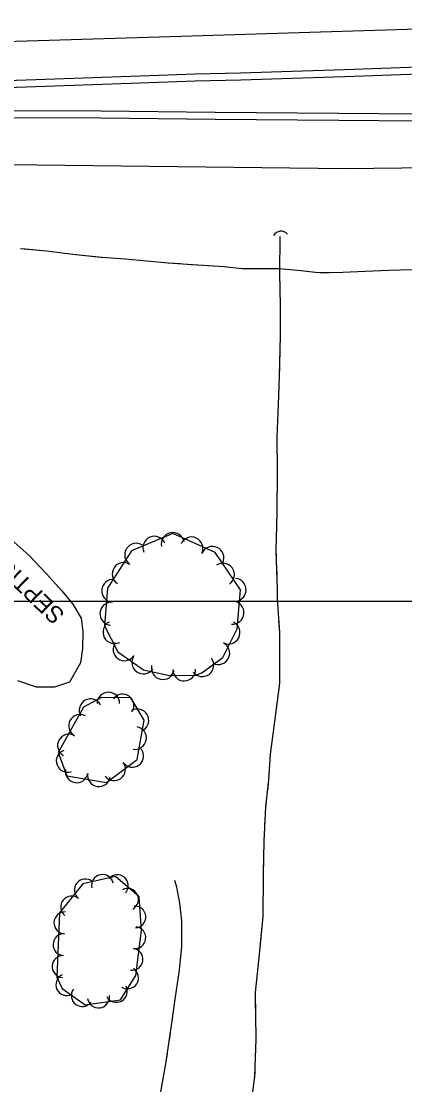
# Model space of a CAD drawing. Extents: x 353423 to 364002, y 127000 to 201942.
# Drawn here: x 359039.7 to 359175.7, y 158328.5 to 158705.6 of the extents above; entities that cross this region are included whole.
import ezdxf

# ---------------------------------------------------------------- set-up
doc = ezdxf.new("R2010")
doc.units = 0
for name, color, linetype in [('E_DTM_SlopeBottom', 7, 'Continuous'), ('E_DTM_SlopeTop', 7, 'Continuous'), ('E_FEN_Generic', 7, 'Continuous'), ('E_LAND_TreeLine', 7, 'Continuous'), ('E_STRUCT_WingWall', 7, 'Continuous'), ('E_UTL_ETransformer', 7, 'Continuous')]:
    doc.layers.add(name, color=color, linetype=linetype)

msp = doc.modelspace()

# ---------------------------------------------------------------- linework, layer by layer
at = {"layer": 'E_DTM_SlopeBottom'}
msp.add_arc((359131.86, 158628.05), 3.12, 42.4151, 148.6546, dxfattribs=at)
at = {"layer": 'E_DTM_SlopeTop'}
for points in [[(359315.94, 158706.69), (359264.69, 158705.27), (359211.14, 158703.76), (359142.02, 158701.69), (359096.46, 158700.28), (359026.11, 158698.08), (358982.46, 158696.53), (358949.33, 158695.12), (358918.7, 158693.57), (358889.96, 158691.98), (358862.5, 158690.75), (358830.13, 158689.02), (358794.08, 158687.16), (358790.78, 158687.05)], [(358964.43, 158680.21), (358964.38, 158682.71), (359003.57, 158683.61), (359044.86, 158685.02), (359081.83, 158686.25), (359101.37, 158687.04), (359117.51, 158687.36), (359135.77, 158687.96), (359154.38, 158688.54), (359177.45, 158689.37), (359195.57, 158690.01), (359212.55, 158690.18), (359230.66, 158690.88), (359252.59, 158691.81), (359272.09, 158692.14), (359297.6, 158692.58), (359321.86, 158693.32), (359343.29, 158693.77), (359362.39, 158694.26), (359375.7, 158694.5)], [(358964.43, 158680.21), (359003.64, 158681.11), (359044.94, 158682.52), (359081.92, 158683.75), (359101.44, 158684.54), (359117.58, 158684.86), (359135.85, 158685.46), (359154.47, 158686.05), (359177.54, 158686.87), (359195.62, 158687.51), (359212.61, 158687.68), (359230.76, 158688.38), (359252.66, 158689.31), (359272.13, 158689.64), (359297.65, 158690.08), (359321.92, 158690.82), (359343.34, 158691.27), (359362.44, 158691.76), (359375.74, 158692)], [(359376.47, 158676.57), (359308.2, 158674.99), (359237.92, 158673.24), (359214.23, 158672.4), (359195, 158672.6), (359152.33, 158672.92), (359108.49, 158673.31), (359067.94, 158673.77), (359030.63, 158673.9), (359002.05, 158674.08), (358976.81, 158674.23), (358964.7, 158673.98)], [(359376.53, 158674.07), (359308.26, 158672.49), (359238, 158670.75), (359214.26, 158669.9), (359194.98, 158670.1), (359152.31, 158670.42), (359108.47, 158670.81), (359067.92, 158671.27), (359030.62, 158671.4), (359002.03, 158671.58), (358976.83, 158671.73), (358964.75, 158671.48), (358964.7, 158673.98)], [(359411.29, 158655.13), (359369.93, 158655.73), (359253.54, 158654.46), (359154.97, 158653.29), (359045.33, 158654.65), (358975.37, 158655.43), (358929.33, 158656.73), (358860.61, 158655.49), (358813.61, 158656.07), (358792.16, 158655.73)]]:
    msp.add_lwpolyline(points, dxfattribs=at)
at = {"layer": 'E_FEN_Generic'}
for points in [[(359101.6, 158473.7), (359103.79, 158474.53), (359111.18, 158480.02), (359116.25, 158490.13), (359117.5, 158503.96), (359108.52, 158517.18), (359093.49, 158523.99), (359078.87, 158517.83), (359070.28, 158504.61), (359069.22, 158491.18), (359074.02, 158481.99), (359083.03, 158475.61), (359092.32, 158473.55), (359101.6, 158473.7)], [(359052.81, 158446.31), (359055.84, 158438.05), (359069.89, 158435.65), (359080.85, 158443.79), (359083.35, 158457.71), (359078.6, 158465.7), (359068.18, 158465.8), (359061.84, 158462.33), (359052.81, 158446.31)], [(359052.37, 158366.58), (359054.27, 158362.64), (359062.34, 158356.85), (359074.95, 158358.58), (359080.33, 158367.19), (359082.36, 158383.11), (359081.55, 158395.13), (359073.16, 158402.26), (359061.57, 158399.67), (359053.31, 158389.42), (359052.37, 158366.58)]]:
    msp.add_lwpolyline(points, dxfattribs=at)
for centre, radius, start, end in [((359093.46, 158520.22), 4.07, 12.0312, 192.0159), ((359080.49, 158516.41), 4.07, 56.9849, 236.9695), ((359086.91, 158518.91), 4.07, 22.8501, 202.8348), ((359100.1, 158518.66), 4.07, 335.6269, 155.6116), ((359107.51, 158515.3), 4.07, 335.6269, 155.6116), ((359076.05, 158509.59), 4.07, 56.9849, 236.9695), ((359111.25, 158509.37), 4.07, 304.2027, 124.1874), ((359072.34, 158503.63), 4.07, 85.4975, 265.4821), ((359115.37, 158504.01), 4.07, 264.851, 84.8356), ((359071.7, 158495.52), 4.07, 85.4975, 265.4821), ((359114.64, 158495.91), 4.07, 264.851, 84.8356), ((359072.78, 158488.97), 4.07, 117.5835, 297.5682), ((359113.22, 158488.83), 4.07, 243.3724, 63.3571), ((359076.37, 158482.93), 4.07, 144.7145, 324.6991), ((359109.57, 158481.56), 4.07, 243.3724, 63.3571), ((359083.01, 158478.23), 4.07, 144.7145, 324.6991), ((359103.91, 158477.27), 4.07, 216.6037, 36.5884), ((359089.93, 158476.26), 4.07, 167.5037, 347.4883), ((359097.5, 158475.76), 4.07, 180.9463, 0.931), ((359070.6, 158463.68), 4.01, 359.4524, 179.437), ((359075.68, 158462.98), 4.01, 324.8286, 144.8133), ((359064.3, 158461.28), 4.01, 28.7268, 208.7115), ((359060.54, 158455.75), 4.01, 60.6025, 240.5872), ((359080.91, 158457.71), 4.01, 300.6984, 120.6831), ((359056.61, 158448.77), 4.01, 60.6025, 240.5872), ((359080.09, 158451.42), 4.01, 259.8702, 79.8549), ((359056.16, 158443.27), 4.01, 110.1332, 290.1178), ((359079.09, 158445.09), 4.01, 216.5938, 36.5785), ((359072.66, 158440.32), 4.01, 216.5938, 36.5785), ((359059.37, 158439.57), 4.01, 170.3392, 350.3238), ((359067.27, 158438.23), 4.01, 170.3392, 350.3238), ((359068.52, 158399.14), 3.88, 12.6165, 192.6012), ((359073.79, 158399.06), 3.88, 319.6604, 139.6451), ((359062.46, 158397.54), 3.88, 51.1424, 231.1271), ((359057.59, 158391.5), 3.88, 51.1424, 231.1271), ((359077.43, 158394.19), 3.88, 298.2902, 118.2749), ((359080, 158387.94), 3.88, 273.8822, 93.8668), ((359055.2, 158385.88), 3.88, 87.6513, 267.636), ((359079.99, 158380.61), 3.88, 262.718, 82.7026), ((359054.88, 158378.13), 3.88, 87.6513, 267.636), ((359079.01, 158372.91), 3.88, 262.718, 82.7026), ((359054.56, 158370.37), 3.88, 87.6513, 267.636), ((359077.41, 158366.35), 3.88, 237.9915, 57.9762), ((359055.88, 158363.96), 3.88, 115.6416, 295.6263), ((359061.36, 158360.05), 3.88, 144.3774, 324.3621), ((359073.45, 158361.57), 3.88, 208.1565, 28.1412), ((359067.11, 158359.56), 3.88, 187.8239, 7.8086)]:
    msp.add_arc(centre, radius, start, end, dxfattribs=at)
at = {"layer": 'E_LAND_TreeLine'}
msp.add_line((358500, 158500), (362500, 158500), dxfattribs=at)
msp.add_line((358500, 158500), (362500, 158500), dxfattribs=at)
at = {"layer": 'E_STRUCT_WingWall'}
for points in [[(359131.37, 158629.31), (359131.3, 158616.27), (359131.49, 158604.89), (359131.52, 158593.92), (359131.23, 158579.89), (359130.81, 158569.64), (359130.37, 158558.24), (359130.5, 158546.03), (359130.31, 158531.3), (359130.01, 158517.98), (359130.52, 158504.27), (359130.44, 158500.57), (359131.3, 158488.93), (359131.35, 158470.94), (359130, 158460.88), (359127.96, 158445.76), (359127.43, 158436.61), (359126.36, 158427.03), (359125.7, 158414.85), (359125.56, 158402.96), (359125.37, 158388.15), (359124.09, 158374.59), (359122.66, 158361.2), (359122.9, 158344.73), (359122.48, 158331.37), (359121.07, 158320.55)], [(359131.37, 158629.31), (359131.3, 158616.27), (359131.49, 158604.89), (359131.5, 158599.12)], [(359039.41, 158625.05), (359048.64, 158624.19), (359058.02, 158623.01), (359068.35, 158621.97), (359076.72, 158621.36), (359084.19, 158620.64), (359091.83, 158620.01), (359100.42, 158619.35), (359106.09, 158618.98), (359111.54, 158618.63), (359118.08, 158617.98), (359124.69, 158617.91), (359128.2, 158617.99), (359129.14, 158617.92), (359131.31, 158617.97), (359138.83, 158617.26), (359144.12, 158616.6), (359148.91, 158616.5), (359153.73, 158616.67), (359161.63, 158616.98), (359170.06, 158617.32), (359178.33, 158617.57)], [(359039.87, 158625), (359048.64, 158624.19), (359058.02, 158623.01), (359067.95, 158622.01)], [(359067.95, 158622.01), (359068.35, 158621.97), (359076.72, 158621.36), (359084.19, 158620.64), (359091.83, 158620.01), (359096.09, 158619.68)], [(359099.97, 158619.39), (359100.42, 158619.35), (359101.91, 158619.25)], [(359105.8, 158618.99), (359106.09, 158618.98), (359107.74, 158618.87)], [(359111.63, 158618.62), (359113.57, 158618.43)], [(359117.45, 158618.04), (359118.08, 158617.98), (359124.69, 158617.91), (359128.2, 158617.99), (359129.14, 158617.92), (359131.31, 158617.97), (359138.83, 158617.26), (359144.12, 158616.6), (359145.56, 158616.57)], [(359145.56, 158616.57), (359148.91, 158616.5), (359153.73, 158616.67), (359161.63, 158616.98), (359170.06, 158617.32), (359173.77, 158617.43)], [(359131.51, 158594.96), (359131.52, 158593.92), (359131.49, 158592.88)], [(359131.41, 158588.71), (359131.37, 158586.63)], [(359131.28, 158582.46), (359131.24, 158580.38)], [(359131.08, 158576.21), (359130.81, 158569.64), (359130.37, 158558.24), (359130.5, 158546.03), (359130.5, 158546.02)], [(359130.5, 158546.02), (359130.31, 158531.3), (359130.01, 158517.98), (359130.09, 158515.82)], [(359130.24, 158511.66), (359130.32, 158509.58)], [(359130.47, 158505.41), (359130.52, 158504.27), (359130.5, 158503.33)], [(359130.54, 158499.17), (359130.7, 158497.09)], [(359131, 158492.94), (359131.3, 158488.93), (359131.35, 158470.94), (359130.26, 158462.81)], [(359130.26, 158462.81), (359130, 158460.88), (359127.96, 158445.76), (359127.43, 158436.61), (359127.01, 158432.8)], [(359126.55, 158428.66), (359126.36, 158427.03), (359126.34, 158426.59)], [(359126.11, 158422.43), (359126, 158420.35)], [(359125.77, 158416.19), (359125.7, 158414.85), (359125.69, 158414.11)], [(359125.64, 158409.94), (359125.56, 158402.96), (359125.37, 158388.15), (359124.58, 158379.77)], [(359084.22, 158207.38), (359082.7, 158245.59), (359082.61, 158260.51), (359082.89, 158271.39), (359084.5, 158285.52), (359085.83, 158301.3), (359087.4, 158312.46), (359088.84, 158323.88), (359091, 158335.82), (359093.02, 158349.44), (359094.4, 158359.61), (359095.87, 158369.12), (359096.7, 158377.43), (359096.64, 158386.6), (359096, 158392.91), (359094.86, 158398.58), (359094.19, 158400.94)], [(359095.38, 158365.97), (359095.87, 158369.12), (359096.7, 158377.43), (359096.64, 158386.6), (359096, 158392.91), (359094.86, 158398.58), (359094.19, 158400.94)], [(359124.58, 158379.77), (359124.09, 158374.59), (359122.66, 158361.2), (359122.83, 158349.66)], [(359094.28, 158358.75), (359094.4, 158359.61), (359094.64, 158361.15)], [(359093.3, 158351.51), (359093.63, 158353.92)], [(359092.26, 158344.28), (359092.61, 158346.69)], [(359122.89, 158345.5), (359122.9, 158344.73), (359122.86, 158343.42)], [(359086.29, 158304.56), (359087.4, 158312.46), (359088.84, 158323.88), (359091, 158335.82), (359091.54, 158339.46)], [(359122.73, 158339.25), (359122.66, 158337.17)], [(359122.53, 158333), (359122.48, 158331.37), (359122.42, 158330.93)]]:
    msp.add_lwpolyline(points, dxfattribs=at)
at = {"layer": 'E_UTL_ETransformer'}
msp.add_lwpolyline([(359036.18, 158521.84), (359042.5, 158516.22), (359048.62, 158509.62), (359054.05, 158503.6), (359058.05, 158498.92), (359060.93, 158493.98), (359061.55, 158489.26), (359061.39, 158483.18), (359060.67, 158478.06), (359056.86, 158471.18), (359051.53, 158469.47), (359045.14, 158469.49), (359038.53, 158471.68)], dxfattribs=at)

# ---------------------------------------------------------------- texts
msp.add_text('SEPTIC', height=6, rotation=135.9645, dxfattribs=at).set_placement((359055.49, 158495.56))

doc.saveas('drawing.dxf')
